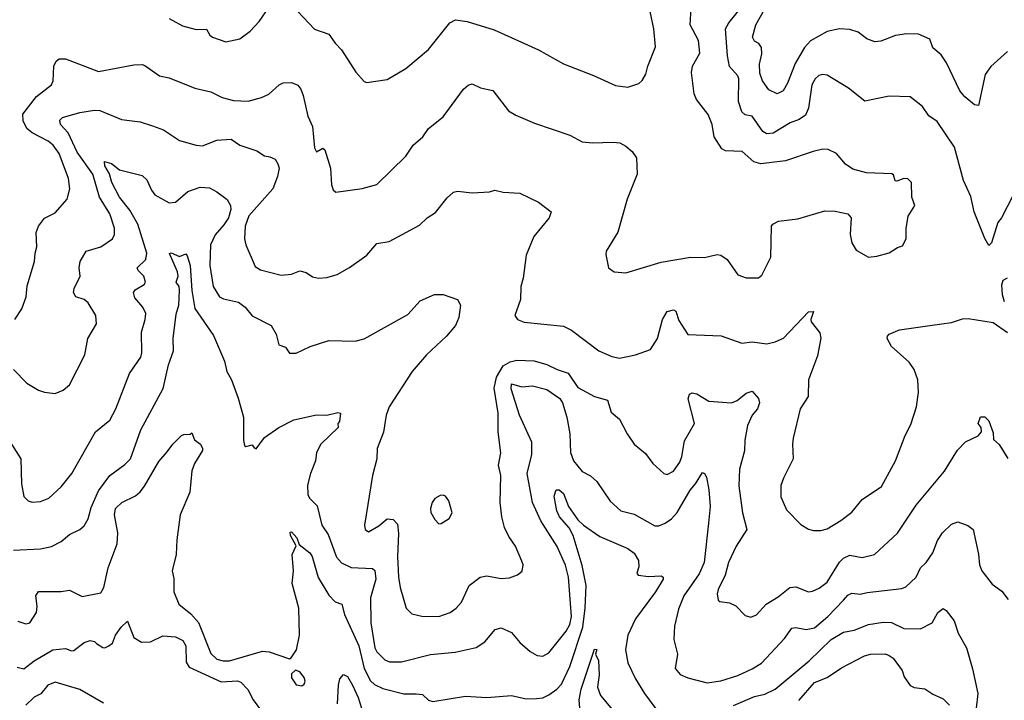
# Model space of a CAD drawing. Extents: x 1246230 to 1426786, y 660032 to 763141.
# Tile 397 of 566: x 1386475 to 1391219, y 682372 to 685649. Entities that reach past the tile are written whole.
import ezdxf

# ---------------------------------------------------------------- set-up
doc = ezdxf.new("R2010")
doc.units = 0

msp = doc.modelspace()

# ---------------------------------------------------------------- linework, layer by layer
at = {"layer": '0CON10XD'}
for points in [[(1389405, 685324.2), (1389457.7, 685342.3), (1389474.1, 685355.9), (1389492.5, 685387.5), (1389501.4, 685425), (1389538.7, 685518.7), (1389530.9, 685605), (1389495, 685773.3)], [(1391262.2, 684805), (1391205.4, 684694.6), (1391187.6, 684672.4), (1391158, 684575), (1391145, 684562.5), (1391125, 684596.2), (1391074.3, 684725), (1391057.4, 684797.4), (1391022.8, 684875), (1390979.6, 685035), (1390895, 685159.2), (1390855, 685186), (1390825, 685230.8), (1390765, 685278.6), (1390665, 685280.6), (1390547.6, 685257.6), (1390468.9, 685318.9), (1390365, 685381.9), (1390345, 685385.6), (1390325, 685380), (1390307.8, 685365), (1390291.5, 685335), (1390276.5, 685223.5), (1390260.9, 685189.1), (1390231.2, 685168.8), (1390186.9, 685153.1), (1390105, 685102.3), (1390075, 685100), (1390055, 685110.5), (1390005, 685185.6), (1389970.9, 685190.9), (1389954.6, 685205), (1389937.8, 685255), (1389940, 685365), (1389935, 685378.8), (1389895, 685424), (1389884.7, 685474.7), (1389875.4, 685605), (1389891.8, 685635), (1389965.3, 685725)], [(1391235, 685495.7), (1391155, 685424.3), (1391127.8, 685385), (1391095, 685236.2), (1391075, 685240), (1391028.3, 685278.3), (1391005, 685306.2), (1390941.1, 685441.1), (1390915, 685480.6), (1390875, 685514), (1390860.8, 685555), (1390805, 685580), (1390748.5, 685581.5), (1390695, 685572.5), (1390625, 685545.6), (1390595, 685542.2), (1390557.2, 685557.2), (1390515, 685589.4), (1390475, 685602.5), (1390425, 685605.4), (1390365, 685592.1), (1390285, 685547.7), (1390256.5, 685515), (1390212, 685438), (1390175, 685344.2), (1390152.9, 685307.1), (1390125, 685292.5), (1390085, 685312.2), (1390053.9, 685355), (1390041.7, 685391.7), (1390039.2, 685435), (1390051.1, 685485), (1390050, 685515), (1390035.6, 685535), (1390015, 685545.6), (1390006.2, 685565), (1390021.5, 685625), (1390085.2, 685734.8)], [(1387195.6, 685655.6), (1387259.3, 685619.3), (1387325, 685601.9), (1387375, 685603.3), (1387391.2, 685575), (1387404.5, 685564.5), (1387467.7, 685542.3), (1387535, 685556.7), (1387585.8, 685594.2), (1387628.8, 685641.2), (1387675, 685708.8)], [(1387788.2, 685718.2), (1387895, 685604), (1387965, 685580), (1387995, 685536), (1388025.8, 685505), (1388095, 685397.5), (1388135, 685352.5), (1388147, 685347), (1388245, 685361.2), (1388335, 685413.8), (1388445, 685506.2), (1388547.5, 685635), (1388575, 685648.2), (1388630.3, 685640.3), (1388760.8, 685600.8), (1388974.5, 685504.5), (1389095, 685436.2), (1389240.2, 685380.2), (1389345, 685331.8), (1389405, 685324.2)], [(1389745, 685549.2), (1389705.4, 685625), (1389710.4, 685705)], [(1386451.4, 684205), (1386485, 684256.7), (1386506.4, 684315), (1386511.5, 684368.5), (1386545.6, 684485), (1386548.6, 684525), (1386558, 684555), (1386554.5, 684625), (1386565.7, 684655), (1386595, 684694.2), (1386645, 684720), (1386703.8, 684785), (1386715.8, 684834.2), (1386710, 684885), (1386664.5, 685005), (1386635.4, 685045), (1386611.8, 685065), (1386534.8, 685104.8), (1386509.1, 685125), (1386491.7, 685161.7), (1386489.6, 685195), (1386555, 685278.9), (1386628.1, 685335), (1386635.5, 685355), (1386640, 685425), (1386650.2, 685449.8), (1386665, 685461.1), (1386695, 685461.5), (1386855, 685399.6), (1387025, 685431.9), (1387065, 685434.3), (1387078.5, 685428.5), (1387148.5, 685378.5), (1387195, 685368.9), (1387319.4, 685319.4), (1387395, 685302.5), (1387451.2, 685275), (1387505, 685260.5), (1387575, 685257.5), (1387640, 685275), (1387675, 685291.4), (1387724.5, 685335.5), (1387745, 685345.8), (1387785, 685347.1), (1387814.4, 685334.4), (1387830, 685315), (1387841.4, 685285), (1387863.1, 685185), (1387886.4, 685135), (1387895, 685032.5), (1387905, 685012.5), (1387935, 685030), (1387945, 685022.5), (1387972.5, 684935), (1387976.7, 684855), (1387985, 684830), (1387998.3, 684818.3), (1388125, 684836.9), (1388195, 684855.6), (1388335, 684992.5), (1388370.8, 685045), (1388417.5, 685085), (1388444, 685125), (1388515, 685181.2), (1388614, 685315), (1388635, 685333.8), (1388655, 685341.2), (1388695, 685320.8), (1388755, 685308), (1388830.9, 685210.9), (1388865, 685190), (1388955, 685151.2), (1389125, 685093.8), (1389185, 685062), (1389235, 685055.8), (1389335, 685060), (1389365.8, 685055.8), (1389395, 685041.2), (1389426.7, 685015), (1389447.5, 684985), (1389449.4, 684905), (1389401.9, 684785), (1389356.7, 684626.7), (1389301.2, 684535), (1389299.3, 684519.3), (1389312.5, 684455), (1389340, 684435), (1389395, 684431.2), (1389565, 684481.9), (1389706.4, 684506.4), (1389775, 684504.3), (1389835, 684519.2), (1389852.5, 684515), (1389883.8, 684495), (1389935, 684421.2), (1389975, 684406.7), (1390035, 684406.7), (1390050.7, 684419.3), (1390094, 684506), (1390097.5, 684655), (1390104.5, 684665.5), (1390130.7, 684679.3), (1390225, 684690), (1390355, 684728.9), (1390405, 684727.5), (1390464.5, 684714.5), (1390480.8, 684695), (1390475.8, 684615), (1390484, 684575), (1390505, 684540), (1390565, 684506.2), (1390605, 684510), (1390663.9, 684526.1), (1390705, 684552.5), (1390729.3, 684560.7), (1390746.7, 684595), (1390746.1, 684643.9), (1390756.1, 684703.9), (1390787.5, 684755), (1390773.3, 684795), (1390772.5, 684865), (1390753.9, 684883.9), (1390735, 684884), (1390702, 684872), (1390694, 684874), (1390685, 684902.5), (1390676.8, 684906.8), (1390555, 684912.5), (1390489.1, 684929.1), (1390453.7, 684953.7), (1390411.2, 685005), (1390370, 685025), (1390345, 685025.7), (1390297.5, 685015), (1390165, 684969.5), (1390045.3, 684954.7), (1390011.9, 684965), (1389955.3, 685015.3), (1389875, 685017.9), (1389858.2, 685028.2), (1389821.8, 685085), (1389811.5, 685145), (1389793, 685193), (1389735.8, 685265), (1389725, 685292.5), (1389711.5, 685395), (1389716.2, 685425), (1389752.3, 685487.7), (1389745, 685549.2)], [(1386445, 683965.8), (1386508.7, 683898.7), (1386565, 683865.8), (1386595, 683855.8), (1386645, 683848.8), (1386684.2, 683865.8), (1386715, 683891.2), (1386788.6, 684035), (1386802.9, 684115), (1386845.6, 684185), (1386841.1, 684225), (1386805, 684286), (1386785, 684302.5), (1386745, 684314.2), (1386734.3, 684335), (1386737.1, 684355), (1386765.6, 684415), (1386760.9, 684455), (1386766.5, 684485), (1386795, 684534.2), (1386866, 684555), (1386921.2, 684595), (1386930.8, 684615), (1386931.1, 684645), (1386909.7, 684715), (1386859.5, 684795), (1386827.5, 684905), (1386751.8, 685011.8), (1386707.6, 685105), (1386670.9, 685145), (1386667.7, 685165), (1386681.5, 685178.5), (1386765, 685203.1), (1386835, 685213.8), (1386861.7, 685211.7), (1386965, 685169.1), (1387055, 685157.3), (1387115, 685138.8), (1387168.3, 685118.3), (1387245, 685067.8), (1387324.6, 685044.6), (1387355, 685041.8), (1387425, 685069.2), (1387494.5, 685074.5), (1387536.2, 685045), (1387617.8, 685017.8), (1387655, 684994.4), (1387679.6, 684989.6), (1387705, 684978.6), (1387718.6, 684955), (1387724.3, 684935), (1387716.9, 684895), (1387694.4, 684835), (1387578.8, 684705), (1387561.3, 684655), (1387558.1, 684595), (1387564.3, 684565), (1387610.2, 684460.2), (1387635, 684444.4), (1387735, 684419.4), (1387785, 684423.5), (1387825, 684439.4), (1387855, 684431.4), (1387885, 684410.8), (1387915, 684404.2), (1387955, 684407.5), (1388005, 684422.5), (1388064.1, 684455.9), (1388147.5, 684515), (1388195, 684571.2), (1388255, 684582), (1388400.5, 684659.5), (1388438.8, 684695), (1388478.7, 684721.3), (1388535, 684791.2), (1388565, 684818.8), (1388585, 684823.8), (1388654.3, 684815.7), (1388738.8, 684821.2), (1388765, 684828.8), (1388805, 684818.8), (1388885, 684813.3), (1388975, 684771.2), (1389036.2, 684725), (1389025.8, 684695), (1388951.4, 684605), (1388914.6, 684515.4), (1388900.6, 684405), (1388888.9, 684365), (1388888, 684302), (1388860, 684225), (1388873.3, 684205), (1388905, 684193.1), (1389095, 684174.2), (1389134.4, 684154.4), (1389266.2, 684055), (1389327.5, 684027.5), (1389365, 684019.4), (1389442.5, 684035), (1389515, 684060.8), (1389548.5, 684115), (1389571.5, 684205), (1389594, 684245), (1389625, 684252.5), (1389636.6, 684246.6), (1389650.3, 684200.3), (1389695, 684133.8), (1389855, 684127.1), (1389955, 684091.4), (1390005, 684098.9), (1390075, 684089.4), (1390115, 684098.1), (1390155, 684115.8), (1390275, 684242.5), (1390300, 684245), (1390286.7, 684205), (1390288.8, 684195), (1390331.1, 684141.1), (1390335.8, 684115.8), (1390318.5, 684031.5), (1390275.5, 683915), (1390274.3, 683835.7), (1390235.8, 683775), (1390202.5, 683635), (1390198, 683605), (1390202, 683535), (1390155, 683442.5), (1390143, 683407), (1390142.1, 683352.1), (1390169.6, 683289.6), (1390238.3, 683218.3), (1390275.8, 683195.8), (1390299.5, 683189.5), (1390335, 683189.2), (1390365, 683197.5), (1390431.5, 683238.5), (1390485, 683278.6), (1390535, 683339.4), (1390628.1, 683401.9), (1390695.5, 683525), (1390742.3, 683647.7), (1390769.5, 683700.5), (1390796, 683785), (1390805.7, 683855), (1390801.9, 683915), (1390785.4, 683965.4), (1390760.6, 684000.6), (1390676, 684075), (1390654, 684115), (1390656.2, 684125), (1390664.4, 684135.6), (1390715, 684155.6), (1390871.1, 684178.9), (1390965, 684190.8), (1391018.3, 684208.3), (1391045, 684210.8), (1391165, 684191.2), (1391235, 684142.5)], [(1386436, 683605), (1386480.9, 683535), (1386483.8, 683415), (1386495, 683353.8), (1386515, 683332), (1386535, 683326.7), (1386575, 683330), (1386615, 683346.2), (1386675, 683400), (1386726.1, 683463.9), (1386839.4, 683665), (1386909.5, 683720.5), (1386937.9, 683775), (1387004.5, 683945), (1387058.9, 684025), (1387063.5, 684045), (1387061.4, 684145), (1387079.4, 684205), (1387081.9, 684235), (1387068.9, 684265), (1387030, 684310), (1387022.5, 684335), (1387030.9, 684349.1), (1387075.3, 684374.7), (1387080.5, 684385), (1387072.3, 684415), (1387045, 684441.5), (1387041.6, 684455), (1387082.7, 684495), (1387087.1, 684525), (1387044, 684665), (1387005, 684732.2), (1386955.7, 684795), (1386919.2, 684865), (1386907.5, 684907.5), (1386885.5, 684945), (1386884, 684966), (1386916.9, 684956.9), (1386955, 684927.1), (1387065, 684898.9), (1387087.7, 684877.7), (1387109.2, 684829.2), (1387126.5, 684806.5), (1387195, 684767.8), (1387225, 684770.6), (1387285, 684822.5), (1387345, 684842.9), (1387389.6, 684839.6), (1387425, 684820.6), (1387473.7, 684783.7), (1387490, 684755), (1387492.2, 684735), (1387480.2, 684695), (1387459, 684661), (1387416, 684614), (1387393.8, 684565), (1387390.6, 684465), (1387406.5, 684365), (1387438, 684315), (1387456.7, 684305), (1387529.4, 684289.4), (1387560.8, 684265), (1387595, 684224), (1387686.4, 684176.4), (1387710, 684135), (1387724.2, 684084.2), (1387755, 684072.5), (1387775, 684043.3), (1387806.4, 684043.6), (1387875, 684076), (1387965, 684104.2), (1388091.7, 684101.7), (1388135, 684112.2), (1388345, 684230), (1388403.8, 684295), (1388474.1, 684325.9)], [(1386445, 683095.4), (1386575, 683101.2), (1386627.8, 683112.2), (1386675, 683136.7), (1386715, 683171.1), (1386765, 683194.4), (1386785, 683212), (1386804.6, 683245.4), (1386819.5, 683300.5), (1386855, 683380.6), (1386908.5, 683455), (1386982, 683508), (1387007.9, 683535), (1387058, 683675), (1387166.7, 683873.3), (1387192.5, 683987.5), (1387215.3, 684055), (1387214.2, 684115), (1387228.2, 684231.8), (1387241.2, 684275), (1387245.3, 684344.7), (1387243.3, 684365), (1387229.2, 684385), (1387238.1, 684415), (1387235.7, 684435), (1387196.1, 684523.9), (1387205, 684526.7), (1387245, 684509.7), (1387275, 684522.5), (1387282.3, 684512.3), (1387296.9, 684465), (1387304.8, 684345.2), (1387318.4, 684258.4), (1387408.8, 684128.8), (1387462.2, 684005), (1387473.6, 683955), (1387495.3, 683915.3), (1387527.3, 683827.3), (1387552.5, 683735), (1387552.5, 683622.5), (1387558.3, 683598.3), (1387565, 683593.8), (1387595, 683602.5), (1387605, 683587.5), (1387615, 683583.8), (1387655, 683636.9), (1387723.8, 683686.2), (1387795, 683722.1), (1387905, 683746.4), (1387955, 683745.7), (1388007.3, 683757.3), (1388020, 683755), (1388016.2, 683715), (1388007.5, 683705), (1388008.8, 683685), (1387925.3, 683604.7), (1387904.4, 683565), (1387900, 683525), (1387875.3, 683465), (1387861.2, 683408.8), (1387863, 683363), (1387871.4, 683345), (1387908.2, 683308.2), (1387930.9, 683215), (1387961.3, 683171.3), (1388001.2, 683061.2), (1388025, 683034.5), (1388071.9, 683011.9), (1388175, 683007.5), (1388186.6, 682996.6), (1388191.1, 682955), (1388164.7, 682865), (1388166.8, 682745), (1388185.8, 682625), (1388196.2, 682605), (1388235, 682566.9), (1388257.2, 682557.2), (1388315, 682557.9), (1388455, 682592.1), (1388573.6, 682603.6), (1388675, 682626.4), (1388716.1, 682653.9), (1388766.4, 682713.6), (1388795, 682721.4), (1388845, 682698.9), (1388885, 682651.1), (1388935, 682607.5), (1388967.9, 682587.9), (1388995, 682584.5), (1389025, 682600.5), (1389107.8, 682705), (1389125, 682737.5), (1389133.8, 682775), (1389119.5, 682965), (1389105, 683022.5), (1389065, 683112.9), (1388986.5, 683236.5), (1388945.9, 683325), (1388920.4, 683465), (1388942.1, 683555), (1388942, 683615), (1388883.9, 683745), (1388842.2, 683872.2), (1388845, 683896.5), (1388895, 683882.2), (1388945, 683886.8), (1389015, 683868.2), (1389077.2, 683825), (1389090.9, 683805), (1389112, 683735), (1389126.2, 683655), (1389128.9, 683565), (1389142.9, 683525), (1389185, 683474.5), (1389225, 683452.5), (1389255, 683425.8), (1389320.6, 683330.6), (1389372, 683285), (1389435, 683268.1), (1389535, 683212.5), (1389555, 683211.9), (1389585, 683224.5), (1389615, 683245.6), (1389642.9, 683277.1), (1389705, 683384.3), (1389731.9, 683415), (1389765, 683469.2), (1389775, 683464.2), (1389785, 683446.2), (1389795.3, 683385), (1389801.3, 683305), (1389794.2, 683225.8), (1389772.7, 683035), (1389748.3, 682981.7), (1389674.6, 682875), (1389648.5, 682811.5), (1389630.5, 682729.5), (1389626.2, 682665), (1389644.4, 682595), (1389633.8, 682525), (1389656.8, 682496.8), (1389695, 682480), (1389786.9, 682456.9), (1389853.5, 682466.5), (1389935, 682490.9), (1390005, 682523.6), (1390048.5, 682551.5), (1390160.2, 682669.8), (1390195, 682719.4), (1390215, 682722.3), (1390265, 682713.5), (1390305, 682721.2), (1390369.6, 682775), (1390444.5, 682855), (1390465, 682878.6), (1390485, 682888.2), (1390525, 682882.7), (1390558, 682892), (1390725, 682910.5), (1390745, 682918.1), (1390794.7, 682965.3), (1390815, 683010.8), (1390841.9, 683035), (1390875, 683082.9), (1390897.8, 683142.2), (1390922.1, 683177.9), (1390965, 683220.6), (1390995, 683231.1), (1391044, 683214), (1391069.4, 683195), (1391095.4, 683075.4), (1391100, 683025), (1391111.1, 682995), (1391161.3, 682931.3), (1391207.4, 682897.4), (1391237.6, 682857.6)], [(1391220.3, 684290.3), (1391210, 684325), (1391207.3, 684372.7), (1391214.3, 684395.7), (1391235, 684406)], [(1388474.1, 684325.9), (1388515, 684326.7), (1388585, 684302.5), (1388598.8, 684275), (1388591.2, 684215), (1388575, 684176.7), (1388531.4, 684125), (1388435, 684035.6), (1388365.6, 683955), (1388255.5, 683785), (1388240.6, 683745), (1388227.2, 683662.8), (1388197.5, 683585), (1388195.8, 683534.2), (1388174.4, 683455), (1388136.9, 683215), (1388139.2, 683195), (1388155, 683183.3), (1388205, 683212.2), (1388245, 683245.6), (1388275, 683242.9), (1388295, 683220), (1388300, 683175), (1388294.7, 683064.8), (1388299.6, 682965), (1388308.8, 682915), (1388337.5, 682815), (1388365, 682788), (1388413, 682777), (1388495, 682775.6), (1388548.8, 682795), (1388577.5, 682815), (1388603.3, 682845), (1388640, 682925), (1388693.8, 682965), (1388725, 682971.1), (1388795, 682959.4), (1388835, 682962.5), (1388874.2, 682975.8), (1388895.9, 682994.1), (1388900, 683025), (1388895, 683042.5), (1388864.4, 683115), (1388831.5, 683161.5), (1388811.5, 683205), (1388797.9, 683255), (1388789.6, 683325), (1388793.6, 683455), (1388782.2, 683505), (1388793.2, 683563.2), (1388780.5, 683665), (1388780.4, 683755), (1388761.8, 683875), (1388772.2, 683927.8), (1388805, 683982.5), (1388838.8, 684001.2), (1388870.8, 684009.2), (1388953.8, 684006.2), (1389015, 683988.9), (1389065, 683964.6), (1389118.1, 683948.1), (1389165, 683878.2), (1389245, 683834.4), (1389307.3, 683817.3), (1389325, 683758.8), (1389365.6, 683725.6), (1389401.2, 683655), (1389435.9, 683605.9), (1389490.9, 683560.9), (1389525, 683512), (1389578.8, 683465), (1389595, 683459.2), (1389625, 683475.7), (1389655, 683518.6), (1389665.4, 683545.4), (1389678.9, 683621.1), (1389725.6, 683704.4), (1389695.7, 683824.3), (1389703, 683847), (1389715, 683852), (1389737.6, 683847.6), (1389795, 683813.3), (1389905, 683804.3), (1389932, 683815), (1389975, 683850.6), (1390005, 683860.8), (1390034.3, 683825), (1390039.1, 683805), (1390030.5, 683775), (1390004.4, 683745), (1389981.2, 683695), (1389968.8, 683625), (1389967.2, 683572.8), (1389942.9, 683485), (1389940.5, 683405), (1389957.5, 683275), (1389978.6, 683195), (1389927.7, 683115), (1389890.8, 683035), (1389874.6, 682975), (1389840, 682905), (1389835.6, 682885), (1389841.2, 682855), (1389848.3, 682848.3), (1389895, 682840.8), (1389925, 682827.5), (1389971.2, 682781.2), (1389997.7, 682772.3), (1390025, 682783.8), (1390071.4, 682835), (1390129.9, 682870.1), (1390185, 682914.6), (1390215, 682918.5), (1390275, 682894.6), (1390295, 682896.9), (1390327.8, 682912.2), (1390365, 682941.2), (1390425, 683036.5), (1390445, 683057.1), (1390475, 683070.4), (1390535, 683060), (1390593.3, 683075), (1390705, 683176.9), (1390795, 683311.4), (1390931.4, 683475), (1390993.8, 683576.2), (1391032.6, 683617.4), (1391092.5, 683645), (1391110, 683665), (1391107.5, 683685), (1391092.5, 683705), (1391105, 683737.5), (1391125, 683737.5), (1391145, 683717.5), (1391165, 683660), (1391167.3, 683627.3), (1391194.3, 683604.3), (1391236.8, 683536.8)], [(1386465, 682753.3), (1386505, 682740.6), (1386524.2, 682745.8), (1386555.6, 682795), (1386558.9, 682825), (1386552, 682875), (1386565, 682896), (1386674.1, 682895.9), (1386715, 682902), (1386775, 682871.4), (1386865, 682890), (1386880.8, 682915), (1386900.6, 683009.4), (1386944.1, 683125), (1386948, 683178), (1386932.1, 683265), (1386936.5, 683295), (1386967.1, 683325), (1387032.9, 683357.1), (1387054.6, 683375.4), (1387076.6, 683403.4), (1387145, 683522.5), (1387185, 683568.8), (1387212, 683605), (1387255, 683646.7), (1387265, 683652.5), (1387297, 683653), (1387305, 683660), (1387316.4, 683626.4), (1387346.7, 683605), (1387356, 683585), (1387355.8, 683575), (1387317, 683513), (1387303.6, 683476.4), (1387294.1, 683375), (1387248.2, 683265), (1387231.8, 683145), (1387228.6, 683075), (1387209.4, 682995), (1387218.3, 682958.3), (1387217.5, 682895), (1387241.9, 682835), (1387299.2, 682789.2), (1387336.6, 682746.6), (1387395, 682597.5), (1387425, 682570.6), (1387455, 682561.6), (1387485, 682562.6), (1387645, 682609.4), (1387677.5, 682605), (1387775, 682572.5), (1387783, 682577), (1387808.8, 682615), (1387822.9, 682685), (1387819.6, 682815), (1387787.5, 682935), (1387793.5, 682995), (1387788, 683075), (1387806.7, 683116.7), (1387779.2, 683165), (1387778.3, 683181.7), (1387785, 683183.3), (1387809.4, 683155), (1387822, 683122), (1387872.6, 683082.6), (1387884.4, 683065), (1387912.7, 682962.7), (1387965, 682877.8), (1387995, 682846.4), (1388026.9, 682835), (1388039.2, 682785), (1388109.4, 682635), (1388134.3, 682525), (1388165, 682465.4), (1388185, 682447.6), (1388225, 682429.3), (1388325, 682402.5), (1388385, 682403.3), (1388415, 682400.4), (1388445, 682373.2), (1388465, 682365.8), (1388622.8, 682392.8), (1388725, 682385.6), (1388845, 682394.5), (1388915, 682380), (1388965, 682380.5), (1388995.4, 682384.6), (1389025, 682397.8), (1389063.1, 682425), (1389085, 682449.4), (1389125, 682535.7), (1389188.6, 682725), (1389200, 682815), (1389204.1, 682925), (1389185, 683020.6), (1389141.5, 683165), (1389122.9, 683202.9), (1389076.5, 683255), (1389062.9, 683285), (1389050, 683355), (1389060, 683385), (1389075, 683385.8), (1389095, 683368.6), (1389118.9, 683305), (1389165, 683240.9), (1389191.1, 683215), (1389271, 683161), (1389405, 683102.7), (1389435, 683080.6), (1389456.8, 683045), (1389458.2, 683015), (1389449.2, 682985), (1389454.4, 682974.4), (1389505, 682968.9), (1389565, 682972), (1389575.8, 682965.8), (1389575.6, 682955), (1389537.9, 682895), (1389442.3, 682765), (1389404.5, 682685), (1389394.5, 682615), (1389405, 682552.5), (1389442.2, 682475), (1389485.5, 682405), (1389545.6, 682325)], [(1388495, 683222.5), (1388505, 683223.3), (1388545, 683247.5), (1388558.8, 683275), (1388542.7, 683332.7), (1388526.7, 683355), (1388515, 683360), (1388501.2, 683358.8), (1388475, 683343.8), (1388462, 683325), (1388454, 683295), (1388456.1, 683276.1), (1388475, 683242.5), (1388495, 683222.5)], [(1389915, 682347.4), (1390015, 682390.7), (1390065, 682401), (1390115, 682425.3), (1390278.3, 682561.7), (1390385, 682664.2), (1390445, 682700), (1390495, 682710.6), (1390565, 682737.2), (1390635, 682747.9), (1390676.4, 682746.4), (1390735, 682717.7), (1390815, 682716.7), (1390872, 682745), (1390898.6, 682795), (1390925, 682814.2), (1390939.2, 682805), (1390977.1, 682755), (1390996.7, 682695), (1391036.9, 682625), (1391065.7, 682524.3), (1391091.3, 682405), (1391084.1, 682335)], [(1386462.4, 682532.4), (1386495, 682524.2), (1386545, 682562.5), (1386635, 682615.6), (1386695, 682621.2), (1386725, 682610), (1386735, 682612), (1386785, 682650), (1386815, 682660.6), (1386835, 682655.7), (1386845, 682645.8), (1386875, 682625.8), (1386885, 682624.2), (1386905, 682633.8), (1386922.5, 682647.5), (1386937.1, 682685), (1386963.1, 682725), (1386995, 682753.3), (1387024.3, 682674.3), (1387061.7, 682651.7), (1387105, 682654.4), (1387165, 682682), (1387225, 682677.1), (1387260.6, 682660.6), (1387276, 682635), (1387277.3, 682555), (1387291.5, 682531.5), (1387445, 682461.2), (1387525, 682466.2), (1387540.2, 682460.2), (1387574.4, 682424.4), (1387599.1, 682375), (1387652.3, 682302.3)], [(1389175.2, 682314.8), (1389171.2, 682375), (1389180, 682425), (1389245, 682618.8), (1389255, 682616.7), (1389250, 682595), (1389263.3, 682563.3), (1389267.4, 682495), (1389258.9, 682435), (1389273.5, 682395), (1389355, 682297.8)], [(1390229.4, 682370.6), (1390305, 682457.3), (1390365, 682481.2), (1390435, 682529.1), (1390545, 682585.5), (1390575, 682594.4), (1390645, 682595.6), (1390665, 682588.6), (1390683.8, 682575), (1390727.5, 682515), (1390736, 682485), (1390765, 682444), (1390784.5, 682434.5), (1390836.7, 682426.7), (1390875, 682401.2), (1390925, 682379.2), (1390955, 682348.8)], [(1387835, 682442.5), (1387845, 682450), (1387850, 682465), (1387845, 682482.5), (1387825, 682510), (1387803, 682517), (1387785, 682500), (1387785, 682480), (1387807, 682447), (1387835, 682442.5)], [(1388006.1, 682355), (1388010.9, 682445), (1388017.1, 682475), (1388035, 682496.2), (1388055, 682486.7), (1388078.1, 682445), (1388106, 682385), (1388122.5, 682335)], [(1386878.8, 682358.8), (1386765, 682424.6), (1386645, 682459.6), (1386611.1, 682445), (1386576, 682404), (1386545, 682387.8), (1386505, 682348.7)]]:
    msp.add_lwpolyline(points, dxfattribs=at)

doc.saveas('drawing.dxf')
